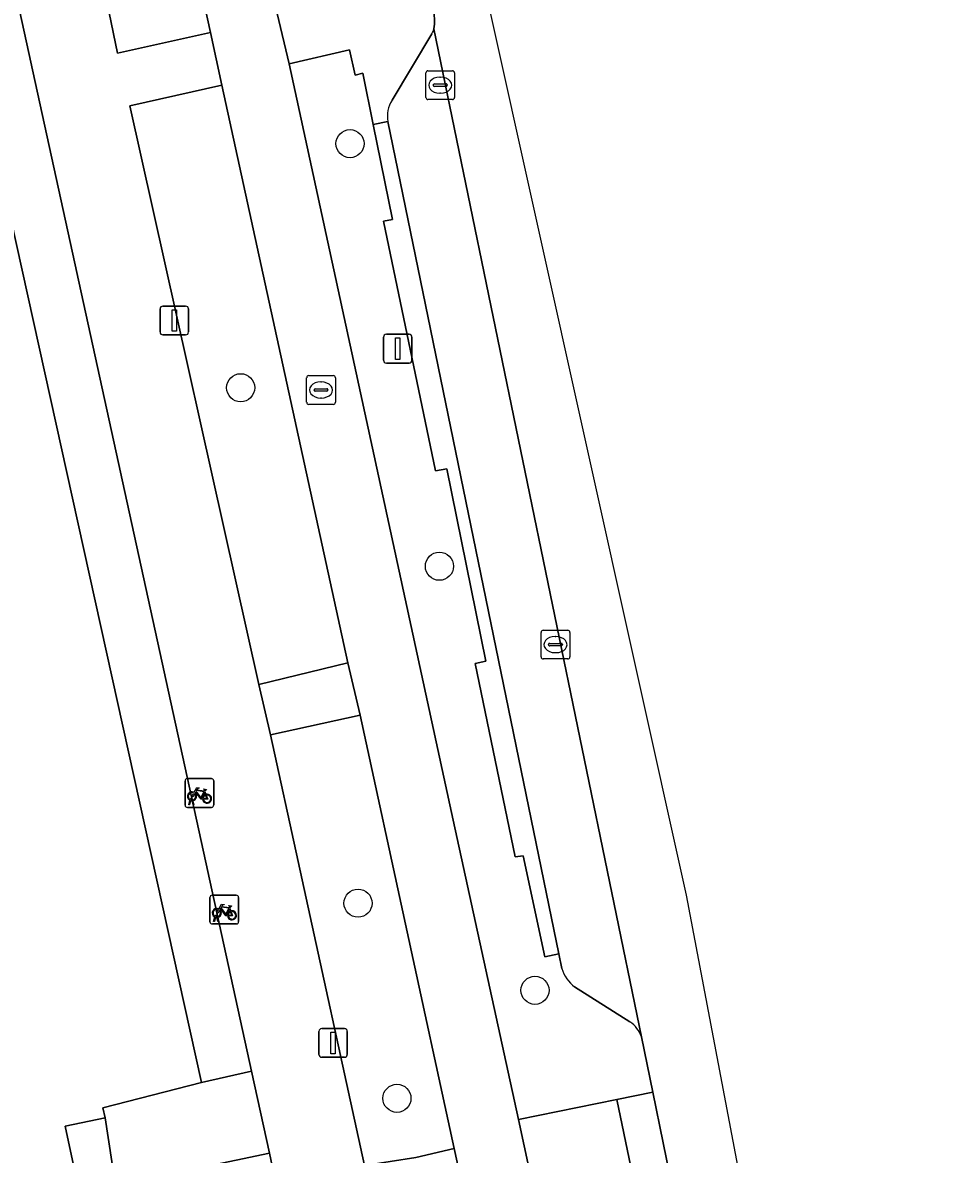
# Model space of a CAD drawing. Extents: x 160030 to 160839, y 385325 to 386450.
# Drawn here: x 160806.31 to 160838.71, y 385389.85 to 385429.23 of the extents above; entities that cross this region are included whole.
import ezdxf

# ---------------------------------------------------------------- set-up
doc = ezdxf.new("R2010")
doc.units = 0
for name, color, linetype in [('IMGEO_Berm_groen', 7, 'Continuous'), ('IMGEO_Boom', 7, 'Continuous'), ('IMGEO_Erf', 7, 'Continuous'), ('IMGEO_Fietsenrek', 7, 'Continuous'), ('IMGEO_Fietspad_gesloten', 7, 'Continuous'), ('IMGEO_Groenvoorziening', 7, 'Continuous'), ('IMGEO_Kolk', 7, 'Continuous'), ('IMGEO_Lichtmast', 7, 'Continuous'), ('IMGEO_Pand', 7, 'Continuous'), ('IMGEO_Parkeervlak_open', 7, 'Continuous'), ('IMGEO_Rijbaan_lokaal_gesloten', 7, 'Continuous'), ('IMGEO_Rioolput', 7, 'Continuous'), ('IMGEO_Voetpad_open', 7, 'Continuous')]:
    doc.layers.add(name, color=color, linetype=linetype)

msp = doc.modelspace()

# ---------------------------------------------------------------- linework, layer by layer
at = {"layer": 'IMGEO_Berm_groen'}
for points in [[(160809.969, 385441.976), (160806.895, 385441.309), (160809.62, 385428.161), (160812.853, 385428.88)], [(160813.249, 385427.051), (160810.046, 385426.333), (160814.54, 385406.194), (160817.63, 385406.953)], [(160818.062, 385405.135), (160814.942, 385404.449), (160815.904, 385400.04), (160818.212, 385389.465), (160819.996, 385389.745), (160821.332, 385390.059)]]:
    msp.add_lwpolyline(points, close=True, dxfattribs=at)
for points in [[(160821.082, 385413.707), (160820.686, 385413.63), (160818.879, 385422.317), (160819.186, 385422.375), (160818.518, 385425.678), (160818.155, 385427.472), (160817.883, 385427.398), (160817.693, 385428.278), (160815.594, 385427.789), (160820.97, 385402.976), (160821.303, 385401.478), (160823.577, 385391.064), (160826.997, 385391.761), (160828.247, 385392.017), (160827.85, 385393.942)], [(160825.087, 385396.318), (160824.98, 385396.835), (160824.487, 385396.728), (160823.737, 385400.243), (160823.458, 385400.203), (160822.07, 385406.926), (160822.438, 385407.014), (160821.082, 385413.707)], [(160827.45, 385394.463), (160825.528, 385395.683)]]:
    msp.add_lwpolyline(points, dxfattribs=at)
for centre, radius, start, end in [((160826.241, 385396.649), 1.2, 195.9947, 233.5643), ((160826.937, 385393.655), 0.957, 17.4491, 57.5817)]:
    msp.add_arc(centre, radius, start, end, dxfattribs=at)
at = {"layer": 'IMGEO_Boom'}
for centre in [(160817.709, 385425.015), (160813.902, 385416.523), (160820.82, 385410.313), (160817.988, 385398.592), (160824.147, 385395.561), (160819.342, 385391.804)]:
    msp.add_circle(centre, 0.489, dxfattribs=at)
at = {"layer": 'IMGEO_Erf'}
msp.add_lwpolyline([(160815.153, 385388.738), (160814.901, 385389.891), (160809.548, 385388.768)], dxfattribs=at)
at = {"layer": 'IMGEO_Fietsenrek'}
for p, q in [((160811.965, 385402), (160811.965, 385402.841)), ((160811.965, 385402.841), (160811.965, 385402)), ((160812.04, 385402.925), (160812.881, 385402.925)), ((160812.881, 385402.925), (160812.04, 385402.925)), ((160812.965, 385402.85), (160812.965, 385402.009)), ((160812.965, 385402.009), (160812.965, 385402.85)), ((160812.652, 385402.474), (160812.688, 385402.379)), ((160812.092, 385402.009), (160812.131, 385402.169)), ((160812.126, 385402.009), (160812.092, 385402.009)), ((160812.161, 385402.157), (160812.126, 385402.009)), ((160812.203, 385402.181), (160812.202, 385402.185)), ((160812.244, 385402.009), (160812.21, 385402.151)), ((160812.234, 385402.192), (160812.235, 385402.185)), ((160812.242, 385402.155), (160812.277, 385402.009)), ((160812.277, 385402.009), (160812.244, 385402.009)), ((160812.89, 385401.925), (160812.049, 385401.925)), ((160812.049, 385401.925), (160812.89, 385401.925)), ((160812.832, 385397.944), (160812.832, 385398.785)), ((160812.832, 385398.785), (160812.832, 385397.944)), ((160812.907, 385398.869), (160813.748, 385398.869)), ((160813.748, 385398.869), (160812.907, 385398.869)), ((160813.832, 385398.794), (160813.832, 385397.953)), ((160813.832, 385397.953), (160813.832, 385398.794)), ((160813.519, 385398.418), (160813.555, 385398.323)), ((160812.959, 385397.953), (160812.998, 385398.113)), ((160813.028, 385398.101), (160812.993, 385397.953)), ((160813.07, 385398.125), (160813.069, 385398.129)), ((160813.111, 385397.953), (160813.077, 385398.095)), ((160813.101, 385398.136), (160813.102, 385398.129)), ((160813.109, 385398.099), (160813.144, 385397.953)), ((160813.757, 385397.869), (160812.916, 385397.869)), ((160812.916, 385397.869), (160813.757, 385397.869)), ((160812.993, 385397.953), (160812.959, 385397.953)), ((160813.144, 385397.953), (160813.111, 385397.953))]:
    msp.add_line(p, q, dxfattribs=at)
for points in [[(160812.299, 385402.399), (160812.247, 385402.309), (160812.207, 385402.284), (160812.208, 385402.331), (160812.263, 385402.425)], [(160812.278, 385402.451), (160812.373, 385402.615), (160812.459, 385402.601), (160812.461, 385402.592), (160812.405, 385402.581), (160812.378, 385402.536), (160812.634, 385402.495)], [(160812.574, 385402.207), (160812.524, 385402.207), (160812.333, 385402.458), (160812.314, 385402.426)], [(160812.621, 385402.47), (160812.364, 385402.511), (160812.347, 385402.482), (160812.514, 385402.262), (160812.621, 385402.47)], [(160812.669, 385402.372), (160812.639, 385402.449), (160812.53, 385402.231), (160812.573, 385402.231)], [(160812.603, 385402.231), (160812.723, 385402.23), (160812.679, 385402.344)], [(160812.699, 385402.351), (160812.754, 385402.206), (160812.604, 385402.206)], [(160812.634, 385402.495), (160812.659, 385402.544), (160812.653, 385402.548), (160812.63, 385402.552), (160812.618, 385402.559), (160812.617, 385402.562), (160812.619, 385402.567), (160812.714, 385402.552), (160812.716, 385402.542), (160812.706, 385402.529), (160812.694, 385402.523), (160812.68, 385402.529), (160812.652, 385402.474)], [(160813.145, 385398.395), (160813.24, 385398.559), (160813.326, 385398.545), (160813.328, 385398.536), (160813.272, 385398.525), (160813.245, 385398.48), (160813.501, 385398.439)], [(160813.441, 385398.151), (160813.391, 385398.151), (160813.2, 385398.402), (160813.181, 385398.37)], [(160813.488, 385398.414), (160813.231, 385398.455), (160813.214, 385398.426), (160813.381, 385398.206), (160813.488, 385398.414)], [(160813.536, 385398.316), (160813.506, 385398.393), (160813.397, 385398.175), (160813.44, 385398.175)], [(160813.501, 385398.439), (160813.526, 385398.488), (160813.52, 385398.492), (160813.497, 385398.496), (160813.485, 385398.503), (160813.484, 385398.506), (160813.486, 385398.511), (160813.581, 385398.496), (160813.583, 385398.486), (160813.573, 385398.473), (160813.561, 385398.467), (160813.547, 385398.473), (160813.519, 385398.418)], [(160813.166, 385398.343), (160813.114, 385398.253), (160813.074, 385398.228), (160813.075, 385398.275), (160813.13, 385398.369)], [(160813.47, 385398.175), (160813.59, 385398.174), (160813.546, 385398.288)], [(160813.566, 385398.295), (160813.621, 385398.15), (160813.471, 385398.15)]]:
    msp.add_lwpolyline(points, dxfattribs=at)
for centre, radius, start, end in [((160812.043, 385402.847), 0.0779, 92.4484, 184.2845), ((160812.043, 385402.847), 0.0779, 92.4484, 184.2845), ((160812.887, 385402.847), 0.0779, 2.4484, 94.2845), ((160812.887, 385402.847), 0.0779, 2.4484, 94.2845), ((160812.205, 385402.31), 0.159, 62.6766, 242.1369), ((160812.205, 385402.31), 0.129, 63.3192, 238.903), ((160812.205, 385402.31), 0.129, 283.6043, 43.4302), ((160812.205, 385402.31), 0.159, 283.5766, 46.6042), ((160812.732, 385402.226), 0.159, 113.3408, 178.3217), ((160812.732, 385402.226), 0.159, 187.0065, 105.7708), ((160812.732, 385402.226), 0.129, 113.923, 177.9556), ((160812.732, 385402.226), 0.129, 188.6715, 104.5883), ((160812.043, 385402.003), 0.0779, 182.4484, 274.2845), ((160812.043, 385402.003), 0.0779, 182.4484, 274.2845), ((160812.185, 385402.181), 0.0499, 12.8025, 158.6934), ((160812.205, 385402.31), 0.159, 253.9967, 271.7867), ((160812.185, 385402.181), 0.0174, 12.8025, 163.4502), ((160812.205, 385402.31), 0.129, 253.415, 269.0204), ((160812.887, 385402.003), 0.0779, 272.4484, 4.2845), ((160812.887, 385402.003), 0.0779, 272.4484, 4.2845), ((160812.91, 385398.791), 0.0779, 92.4484, 184.2845), ((160812.91, 385398.791), 0.0779, 92.4484, 184.2845), ((160813.754, 385398.791), 0.0779, 2.4484, 94.2845), ((160813.754, 385398.791), 0.0779, 2.4484, 94.2845), ((160813.072, 385398.254), 0.159, 62.6766, 242.1369), ((160813.072, 385398.254), 0.129, 63.3192, 238.903), ((160813.052, 385398.125), 0.0499, 12.8025, 158.6934), ((160813.072, 385398.254), 0.159, 253.9967, 271.7867), ((160813.052, 385398.125), 0.0174, 12.8025, 163.4502), ((160813.072, 385398.254), 0.129, 253.415, 269.0204), ((160813.072, 385398.254), 0.129, 283.6043, 43.4302), ((160813.072, 385398.254), 0.159, 283.5766, 46.6042), ((160813.599, 385398.17), 0.159, 113.3408, 178.3217), ((160813.599, 385398.17), 0.159, 187.0065, 105.7708), ((160813.599, 385398.17), 0.129, 113.923, 177.9556), ((160813.599, 385398.17), 0.129, 188.6715, 104.5883), ((160812.91, 385397.947), 0.0779, 182.4484, 274.2845), ((160812.91, 385397.947), 0.0779, 182.4484, 274.2845), ((160813.754, 385397.947), 0.0779, 272.4484, 4.2845), ((160813.754, 385397.947), 0.0779, 272.4484, 4.2845)]:
    msp.add_arc(centre, radius, start, end, dxfattribs=at)
at = {"layer": 'IMGEO_Fietspad_gesloten'}
for points in [[(160792.368, 385521.932), (160793.589, 385516.457), (160795.362, 385508.579), (160797.427, 385499.158), (160809.626, 385443.74), (160809.969, 385441.976), (160812.853, 385428.88), (160813.249, 385427.051), (160817.63, 385406.953), (160818.062, 385405.135), (160821.332, 385390.059), (160822.258, 385385.822), (160823.218, 385381.261)], [(160825.631, 385381.285), (160824.357, 385387.4), (160823.577, 385391.064), (160821.303, 385401.478), (160820.97, 385402.976), (160815.594, 385427.789), (160815.17, 385429.543), (160812.353, 385442.619), (160811.969, 385444.403), (160810.1, 385453.083), (160809.682, 385454.536), (160799.759, 385499.737), (160798.27, 385506.498), (160797.802, 385508.624), (160797.594, 385509.582)]]:
    msp.add_lwpolyline(points, dxfattribs=at)
at = {"layer": 'IMGEO_Groenvoorziening'}
msp.add_lwpolyline([(160800.511, 385455.651), (160798.644, 385455.243), (160774.255, 385449.913), (160774.31, 385449.642), (160798.688, 385455.032), (160812.533, 385392.356), (160814.276, 385392.749)], close=True, dxfattribs=at)
at = {"layer": 'IMGEO_Kolk'}
for p, q in [((160820.423, 385427.551), (160821.275, 385427.551)), ((160820.348, 385426.625), (160820.348, 385427.477)), ((160820.836, 385427.331), (160820.861, 385427.331)), ((160821.349, 385427.477), (160821.349, 385426.625)), ((160820.607, 385427.045), (160820.607, 385427.057)), ((160821.045, 385427.008), (160820.647, 385427.008)), ((160820.65, 385427.094), (160821.048, 385427.094)), ((160820.859, 385426.771), (160820.834, 385426.771)), ((160821.091, 385427.057), (160821.091, 385427.045)), ((160821.275, 385426.551), (160820.423, 385426.551)), ((160824.36, 385407.161), (160824.36, 385408.013)), ((160824.435, 385408.087), (160825.287, 385408.087)), ((160824.848, 385407.867), (160824.873, 385407.867)), ((160825.361, 385408.013), (160825.361, 385407.161)), ((160824.619, 385407.581), (160824.619, 385407.593)), ((160825.057, 385407.544), (160824.659, 385407.544)), ((160824.662, 385407.63), (160825.06, 385407.63)), ((160825.103, 385407.593), (160825.103, 385407.581)), ((160825.287, 385407.087), (160824.435, 385407.087)), ((160824.871, 385407.307), (160824.846, 385407.307))]:
    msp.add_line(p, q, dxfattribs=at)
for points in [[(160820.423, 385427.551), (160821.275, 385427.551)], [(160820.348, 385426.625), (160820.348, 385427.477)], [(160821.349, 385427.477), (160821.349, 385426.625)], [(160821.275, 385426.551), (160820.423, 385426.551)], [(160824.36, 385407.161), (160824.36, 385408.013)], [(160824.435, 385408.087), (160825.287, 385408.087)], [(160825.361, 385408.013), (160825.361, 385407.161)], [(160825.287, 385407.087), (160824.435, 385407.087)]]:
    msp.add_lwpolyline(points, dxfattribs=at)
for centre, radius, start, end in [((160820.425, 385427.475), 0.0765, 91.552, 178.448), ((160820.425, 385427.475), 0.0765, 91.552, 178.448), ((160821.273, 385427.475), 0.0765, 1.552, 88.448), ((160821.273, 385427.475), 0.0765, 1.552, 88.448), ((160820.647, 385427.054), 0.0403, 85.8775, 175.7526), ((160820.644, 385427.044), 0.0366, 178.938, 274.7102), ((160821.048, 385427.051), 0.043, 264.8664, 352.4533), ((160821.052, 385427.056), 0.0386, 1.7309, 96.639), ((160820.425, 385426.627), 0.0765, 181.552, 268.448), ((160820.425, 385426.627), 0.0765, 181.552, 268.448), ((160821.273, 385426.627), 0.0765, 271.552, 358.448), ((160821.273, 385426.627), 0.0765, 271.552, 358.448), ((160824.437, 385408.011), 0.0765, 91.552, 178.448), ((160824.437, 385408.011), 0.0765, 91.552, 178.448), ((160825.285, 385408.011), 0.0765, 1.552, 88.448), ((160825.285, 385408.011), 0.0765, 1.552, 88.448), ((160824.659, 385407.59), 0.0403, 85.8775, 175.7526), ((160824.656, 385407.58), 0.0366, 178.938, 274.7102), ((160825.06, 385407.587), 0.043, 264.8664, 352.4533), ((160825.064, 385407.592), 0.0386, 1.7309, 96.639), ((160824.437, 385407.163), 0.0765, 181.552, 268.448), ((160824.437, 385407.163), 0.0765, 181.552, 268.448), ((160825.285, 385407.163), 0.0765, 271.552, 358.448), ((160825.285, 385407.163), 0.0765, 271.552, 358.448)]:
    msp.add_arc(centre, radius, start, end, dxfattribs=at)
for centre, major_axis, ratio, start_param, end_param in [((160820.835, 385427.051), (-0.387, 0.002), 0.722429, 4.712389, 7.853982), ((160820.86, 385427.051), (-0.39, 0.002), 0.717154, 1.570796, 4.712389), ((160824.847, 385407.587), (-0.387, 0.002), 0.722429, 4.712389, 7.853982), ((160824.872, 385407.587), (-0.39, 0.002), 0.717154, 1.570796, 4.712389)]:
    msp.add_ellipse(centre, major_axis=major_axis, ratio=ratio, start_param=start_param, end_param=end_param, dxfattribs=at)
at = {"layer": 'IMGEO_Lichtmast'}
for p, q in [((160811.097, 385418.463), (160811.097, 385419.263)), ((160811.097, 385419.263), (160811.097, 385418.463)), ((160811.197, 385419.363), (160811.987, 385419.363)), ((160811.987, 385419.363), (160811.197, 385419.363)), ((160812.087, 385419.263), (160812.087, 385418.463)), ((160812.087, 385418.463), (160812.087, 385419.263)), ((160811.987, 385418.363), (160811.197, 385418.363)), ((160811.197, 385418.363), (160811.987, 385418.363)), ((160818.873, 385417.482), (160818.873, 385418.282)), ((160818.873, 385418.282), (160818.873, 385417.482)), ((160818.973, 385418.382), (160819.763, 385418.382)), ((160819.763, 385418.382), (160818.973, 385418.382)), ((160819.863, 385418.282), (160819.863, 385417.482)), ((160819.863, 385417.482), (160819.863, 385418.282)), ((160819.763, 385417.382), (160818.973, 385417.382)), ((160818.973, 385417.382), (160819.763, 385417.382)), ((160816.623, 385393.33), (160816.623, 385394.13)), ((160816.623, 385394.13), (160816.623, 385393.33)), ((160816.723, 385394.23), (160817.513, 385394.23)), ((160817.513, 385394.23), (160816.723, 385394.23)), ((160817.613, 385394.13), (160817.613, 385393.33)), ((160817.613, 385393.33), (160817.613, 385394.13)), ((160817.513, 385393.23), (160816.723, 385393.23)), ((160816.723, 385393.23), (160817.513, 385393.23))]:
    msp.add_line(p, q, dxfattribs=at)
for points in [[(160811.517, 385419.238), (160811.667, 385419.238), (160811.667, 385418.488), (160811.517, 385418.488), (160811.517, 385419.238)], [(160819.293, 385418.257), (160819.443, 385418.257), (160819.443, 385417.507), (160819.293, 385417.507), (160819.293, 385418.257)], [(160817.043, 385394.105), (160817.193, 385394.105), (160817.193, 385393.355), (160817.043, 385393.355), (160817.043, 385394.105)]]:
    msp.add_lwpolyline(points, dxfattribs=at)
for centre, start, end in [((160811.197, 385419.263), 90, 180), ((160811.197, 385419.263), 90, 180), ((160811.987, 385419.263), 0, 90), ((160811.987, 385419.263), 360, 90), ((160811.197, 385418.463), 180, 270), ((160811.197, 385418.463), 180, 270), ((160811.987, 385418.463), 270, 0), ((160811.987, 385418.463), 270, 0), ((160818.973, 385418.282), 90, 180), ((160818.973, 385418.282), 90, 180), ((160819.763, 385418.282), 0, 90), ((160819.763, 385418.282), 360, 90), ((160818.973, 385417.482), 180, 270), ((160818.973, 385417.482), 180, 270), ((160819.763, 385417.482), 270, 0), ((160819.763, 385417.482), 270, 0), ((160816.723, 385394.13), 90, 180), ((160816.723, 385394.13), 90, 180), ((160817.513, 385394.13), 0, 90), ((160817.513, 385394.13), 360, 90), ((160816.723, 385393.33), 180, 270), ((160816.723, 385393.33), 180, 270), ((160817.513, 385393.33), 270, 0), ((160817.513, 385393.33), 270, 0)]:
    msp.add_arc(centre, 0.1, start, end, dxfattribs=at)
at = {"layer": 'IMGEO_Pand'}
msp.add_lwpolyline([(160809.548, 385388.768), (160808.287, 385388.503), (160807.798, 385390.833), (160809.183, 385391.124), (160809.109, 385391.476), (160812.533, 385392.356), (160798.688, 385455.032), (160774.31, 385449.642), (160787.467, 385389.948), (160788.235, 385386.464), (160788.707, 385384.054), (160792.951, 385384.942), (160802.259, 385386.891), (160809.612, 385388.463)], close=True, dxfattribs=at)
at = {"layer": 'IMGEO_Parkeervlak_open'}
for points in [[(160820.553, 385428.84), (160819.173, 385426.525)], [(160827.85, 385393.942), (160820.627, 385429.01)], [(160819.028, 385425.781), (160824.98, 385396.835), (160825.087, 385396.318)], [(160825.528, 385395.683), (160827.45, 385394.463)]]:
    msp.add_lwpolyline(points, dxfattribs=at)
for centre, radius, start, end in [((160820.188, 385429.1), 0.448, 324.5357, 348.4179), ((160819.996, 385425.978), 0.988, 146.4163, 191.5271), ((160826.241, 385396.649), 1.2, 195.9947, 233.5643), ((160826.937, 385393.655), 0.957, 17.4491, 57.5817)]:
    msp.add_arc(centre, radius, start, end, dxfattribs=at)
at = {"layer": 'IMGEO_Rijbaan_lokaal_gesloten'}
for points in [[(160828.615, 385333.052), (160838.712, 385333.406), (160836.967, 385359.152), (160829.424, 385398.876), (160802.685, 385519.246), (160786.986, 385589.919), (160783.981, 385603.977), (160774.456, 385648.538), (160734.272, 385836.538), (160732.663, 385844.066), (160719.827, 385902.586), (160715.986, 385920.097)], [(160816.315, 385449.323), (160818.471, 385439.439), (160820.641, 385429.501), (160820.652, 385429.337), (160820.648, 385429.173), (160820.627, 385429.01), (160827.85, 385393.942), (160828.247, 385392.017), (160828.968, 385388.489), (160829.526, 385385.741), (160831.469, 385376.359), (160831.887, 385374.174), (160832.388, 385371.461), (160832.821, 385368.737), (160833.184, 385366.002), (160833.524, 385362.938), (160833.81, 385359.868), (160834.041, 385356.794), (160834.64, 385347.51), (160834.948, 385342.956), (160834.956, 385342.839)]]:
    msp.add_lwpolyline(points, dxfattribs=at)
at = {"layer": 'IMGEO_Rioolput'}
for p, q in [((160816.274, 385416.946), (160817.126, 385416.946)), ((160816.199, 385416.02), (160816.199, 385416.872)), ((160816.687, 385416.726), (160816.712, 385416.726)), ((160817.2, 385416.872), (160817.2, 385416.02)), ((160816.458, 385416.44), (160816.458, 385416.452)), ((160816.896, 385416.403), (160816.498, 385416.403)), ((160816.501, 385416.489), (160816.899, 385416.489)), ((160816.71, 385416.166), (160816.685, 385416.166)), ((160816.942, 385416.452), (160816.942, 385416.44)), ((160817.126, 385415.946), (160816.274, 385415.946))]:
    msp.add_line(p, q, dxfattribs=at)
for points in [[(160816.274, 385416.946), (160817.126, 385416.946)], [(160816.199, 385416.02), (160816.199, 385416.872)], [(160817.2, 385416.872), (160817.2, 385416.02)], [(160817.126, 385415.946), (160816.274, 385415.946)]]:
    msp.add_lwpolyline(points, dxfattribs=at)
for centre, radius, start, end in [((160816.276, 385416.87), 0.0765, 91.552, 178.448), ((160816.276, 385416.87), 0.0765, 91.552, 178.448), ((160817.124, 385416.87), 0.0765, 1.552, 88.448), ((160817.124, 385416.87), 0.0765, 1.552, 88.448), ((160816.498, 385416.449), 0.0403, 85.8775, 175.7526), ((160816.495, 385416.439), 0.0366, 178.938, 274.7102), ((160816.899, 385416.446), 0.043, 264.8664, 352.4533), ((160816.903, 385416.451), 0.0386, 1.7309, 96.639), ((160816.276, 385416.022), 0.0765, 181.552, 268.448), ((160816.276, 385416.022), 0.0765, 181.552, 268.448), ((160817.124, 385416.022), 0.0765, 271.552, 358.448), ((160817.124, 385416.022), 0.0765, 271.552, 358.448)]:
    msp.add_arc(centre, radius, start, end, dxfattribs=at)
for centre, major_axis, ratio, start_param, end_param in [((160816.686, 385416.446), (-0.387, 0.002), 0.722429, 4.712389, 7.853982), ((160816.711, 385416.446), (-0.39, 0.002), 0.717154, 1.570796, 4.712389)]:
    msp.add_ellipse(centre, major_axis=major_axis, ratio=ratio, start_param=start_param, end_param=end_param, dxfattribs=at)
at = {"layer": 'IMGEO_Voetpad_open'}
for points in [[(160790.944, 385511.538), (160788.25, 385511.424), (160788.962, 385508.484), (160790.818, 385500), (160800.148, 385457.351), (160800.511, 385455.651), (160814.276, 385392.749), (160814.901, 385389.891), (160815.153, 385388.738), (160818.092, 385374.512)], [(160821.2, 385374.213), (160819.763, 385381.609), (160818.982, 385385.004), (160820.734, 385385.433), (160822.258, 385385.822), (160821.332, 385390.059), (160819.996, 385389.745), (160818.212, 385389.465), (160815.904, 385400.04), (160814.942, 385404.449), (160814.54, 385406.194), (160810.046, 385426.333), (160813.249, 385427.051), (160812.853, 385428.88), (160809.62, 385428.161), (160806.895, 385441.309), (160806.508, 385443.099), (160803.667, 385456.119), (160795.865, 385490.976)], [(160813.315, 385452.053), (160812.818, 385451.944), (160813.265, 385449.929), (160812.983, 385449.852), (160814.075, 385444.86), (160811.969, 385444.403), (160812.353, 385442.619), (160814.451, 385443.108), (160815.654, 385437.6), (160816.61, 385437.831), (160817.445, 385433.985), (160816.494, 385433.834), (160817.287, 385430.063), (160815.17, 385429.543), (160815.594, 385427.789), (160817.693, 385428.278), (160817.883, 385427.398), (160818.155, 385427.472), (160818.518, 385425.678), (160819.028, 385425.781)], [(160820.627, 385429.01), (160820.648, 385429.173), (160820.652, 385429.337), (160820.641, 385429.501), (160818.471, 385439.439), (160816.315, 385449.323)], [(160819.173, 385426.525), (160820.553, 385428.84)]]:
    msp.add_lwpolyline(points, dxfattribs=at)
for points in [[(160819.028, 385425.781), (160818.518, 385425.678), (160819.186, 385422.375), (160818.879, 385422.317), (160820.686, 385413.63), (160821.082, 385413.707), (160822.438, 385407.014), (160822.07, 385406.926), (160823.458, 385400.203), (160823.737, 385400.243), (160824.487, 385396.728), (160824.98, 385396.835)], [(160814.54, 385406.194), (160814.942, 385404.449), (160818.062, 385405.135), (160817.63, 385406.953)], [(160809.548, 385388.768), (160814.901, 385389.891), (160814.276, 385392.749), (160812.533, 385392.356), (160809.109, 385391.476), (160809.183, 385391.124)], [(160826.997, 385391.761), (160823.577, 385391.064), (160824.357, 385387.4), (160827.733, 385388.243)], [(160828.247, 385392.017), (160826.997, 385391.761), (160827.733, 385388.243), (160828.968, 385388.489)], [(160809.183, 385391.124), (160807.798, 385390.833), (160808.287, 385388.503), (160809.548, 385388.768)]]:
    msp.add_lwpolyline(points, close=True, dxfattribs=at)
for centre, radius, start, end in [((160820.188, 385429.1), 0.448, 324.5357, 348.4179), ((160819.996, 385425.978), 0.988, 146.4163, 191.5271)]:
    msp.add_arc(centre, radius, start, end, dxfattribs=at)

doc.saveas('drawing.dxf')
